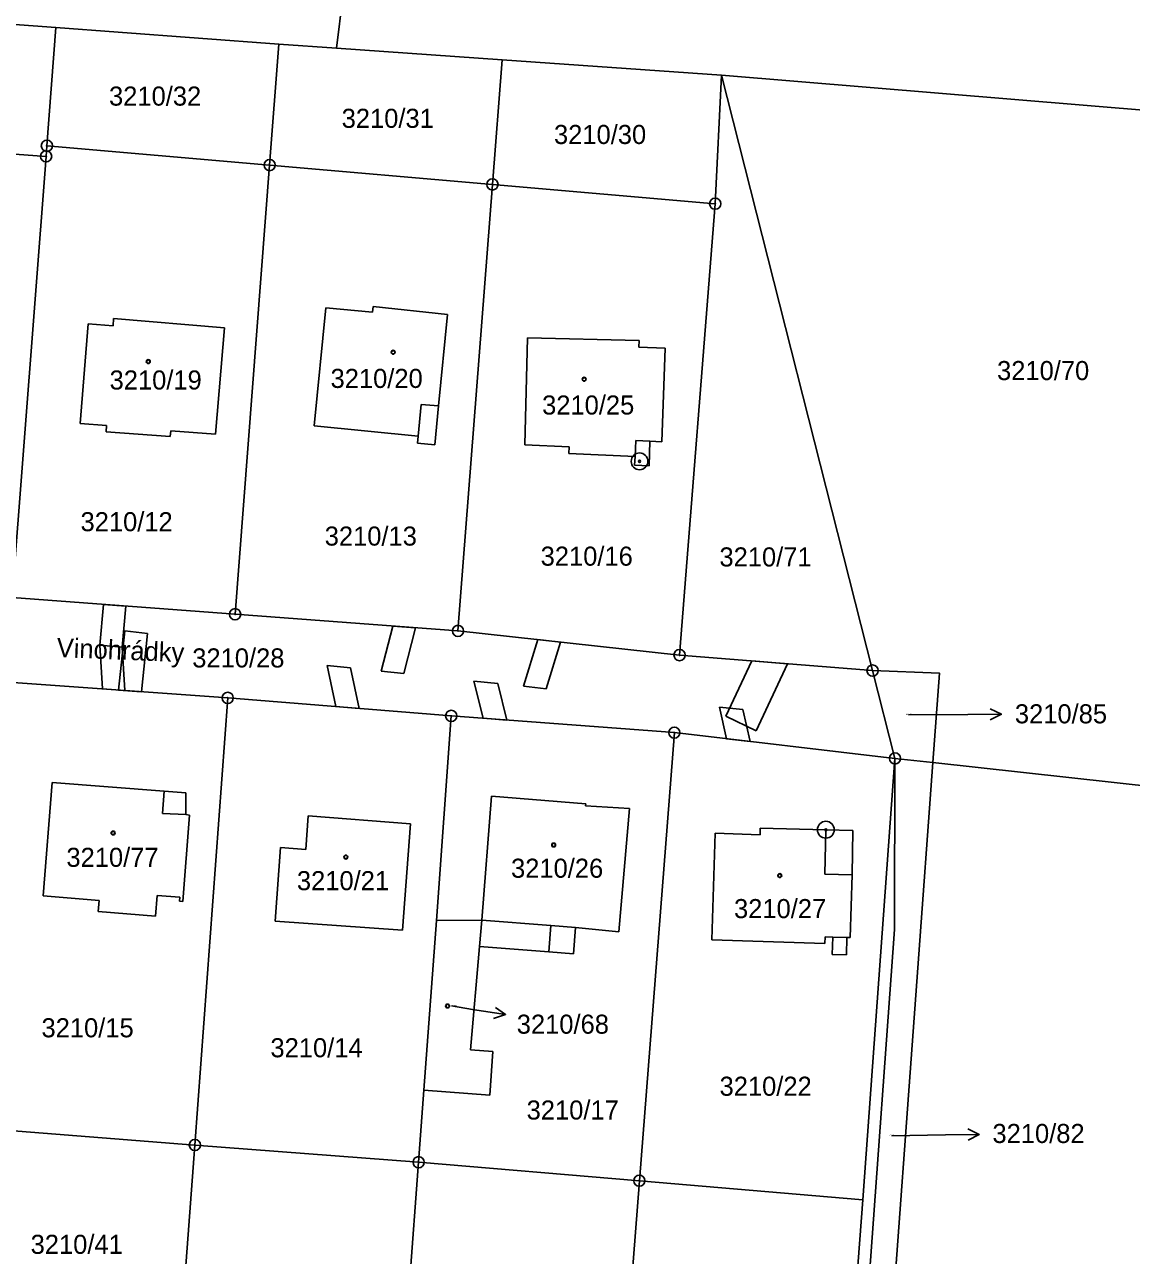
# Model space of a CAD drawing. Extents: x -593183 to -588034, y -1130415 to -1124994.
# Drawn here: x -592266.6 to -592167.9, y -1128134.3 to -1128024.6 of the extents above; entities that cross this region are included whole.
import ezdxf

# ---------------------------------------------------------------- set-up
doc = ezdxf.new("R2010")
doc.units = 0
for name, color, linetype in [('Vrstva 1', 7, 'Continuous'), ('Vrstva 15', 7, 'Continuous'), ('Vrstva 16', 7, 'Continuous'), ('Vrstva 18', 7, 'Continuous'), ('Vrstva 19', 7, 'Continuous'), ('Vrstva 24', 7, 'Continuous'), ('Vrstva 25', 7, 'Continuous'), ('Vrstva 27', 7, 'Continuous'), ('Vrstva 4', 7, 'Continuous')]:
    doc.layers.add(name, color=color, linetype=linetype)

msp = doc.modelspace()

# ---------------------------------------------------------------- linework, layer by layer
at = {"layer": 'Vrstva 1'}
for p, q in [((-592223.89, -1127905.59), (-592238.76, -1128026.7)), ((-592271.16, -1128024.32), (-592263.76, -1128024.86)), ((-592264.57, -1128035.39), (-592263.76, -1128024.86)), ((-592263.76, -1128024.86), (-592258.22, -1128025.27)), ((-592258.22, -1128025.27), (-592243.88, -1128026.32)), ((-592244.71, -1128037.11), (-592243.88, -1128026.32)), ((-592243.88, -1128026.32), (-592238.76, -1128026.7)), ((-592238.76, -1128026.7), (-592223.99, -1128027.73)), ((-592223.99, -1128027.73), (-592224.85, -1128038.83)), ((-592223.99, -1128027.73), (-592204.43, -1128029.1)), ((-592204.43, -1128029.1), (-592204.99, -1128040.55)), ((-592204.43, -1128029.1), (-592190.96, -1128082.16)), ((-592204.43, -1128029.1), (-592151.41, -1128033.5)), ((-592284.59, -1128034.96), (-592264.64, -1128036.33)), ((-592264.64, -1128036.33), (-592264.57, -1128035.39)), ((-592264.57, -1128035.39), (-592244.71, -1128037.11)), ((-592267.68, -1128075.65), (-592264.64, -1128036.33)), ((-592244.71, -1128037.11), (-592247.79, -1128077.14)), ((-592244.71, -1128037.11), (-592224.85, -1128038.83)), ((-592224.85, -1128038.83), (-592227.92, -1128078.62)), ((-592224.85, -1128038.83), (-592204.99, -1128040.55)), ((-592204.99, -1128040.55), (-592208.17, -1128080.78)), ((-592239.69, -1128049.82), (-592240.73, -1128060.36)), ((-592239.69, -1128049.82), (-592235.54, -1128050.23)), ((-592235.54, -1128050.23), (-592235.49, -1128049.71)), ((-592235.49, -1128049.71), (-592228.85, -1128050.41)), ((-592258.67, -1128051.44), (-592258.62, -1128050.79)), ((-592258.62, -1128050.79), (-592248.74, -1128051.62)), ((-592228.85, -1128050.41), (-592229.65, -1128058.55)), ((-592261.59, -1128060.15), (-592260.89, -1128051.26)), ((-592260.89, -1128051.26), (-592258.67, -1128051.44)), ((-592248.74, -1128051.62), (-592249.53, -1128061.1)), ((-592221.72, -1128052.49), (-592221.97, -1128062.04)), ((-592221.72, -1128052.49), (-592211.78, -1128052.75)), ((-592211.78, -1128052.75), (-592211.8, -1128053.34)), ((-592211.8, -1128053.34), (-592209.44, -1128053.42)), ((-592209.44, -1128053.42), (-592209.76, -1128061.77)), ((-592229.65, -1128058.55), (-592229.99, -1128062.04)), ((-592259.26, -1128060.33), (-592261.59, -1128060.15)), ((-592259.26, -1128060.33), (-592259.29, -1128060.87)), ((-592259.29, -1128060.87), (-592253.57, -1128061.31)), ((-592253.52, -1128060.79), (-592253.57, -1128061.31)), ((-592249.53, -1128061.1), (-592253.52, -1128060.79)), ((-592231.48, -1128061.27), (-592240.73, -1128060.36)), ((-592231.54, -1128061.89), (-592231.48, -1128061.27)), ((-592229.99, -1128062.04), (-592231.54, -1128061.89)), ((-592210.89, -1128063.92), (-592210.81, -1128061.71)), ((-592210.81, -1128061.71), (-592209.76, -1128061.77)), ((-592221.97, -1128062.04), (-592218.02, -1128062.21)), ((-592218.02, -1128062.21), (-592218.05, -1128062.8)), ((-592218.05, -1128062.8), (-592212.13, -1128063.07)), ((-592212.13, -1128063.07), (-592212.17, -1128063.86)), ((-592212.17, -1128063.86), (-592210.89, -1128063.92)), ((-592267.68, -1128075.65), (-592247.79, -1128077.14)), ((-592247.79, -1128077.14), (-592227.92, -1128078.62)), ((-592227.92, -1128078.62), (-592208.17, -1128080.78)), ((-592208.17, -1128080.78), (-592190.96, -1128082.16)), ((-592190.96, -1128082.16), (-592188.96, -1128089.99)), ((-592268.4, -1128083.16), (-592248.45, -1128084.59)), ((-592248.45, -1128084.59), (-592251.38, -1128124.44)), ((-592248.45, -1128084.59), (-592228.52, -1128086.2)), ((-592228.52, -1128086.2), (-592229.85, -1128104.44)), ((-592228.52, -1128086.2), (-592208.63, -1128087.69)), ((-592208.63, -1128087.69), (-592211.75, -1128127.62)), ((-592208.63, -1128087.69), (-592188.96, -1128089.99)), ((-592188.96, -1128089.99), (-592191.84, -1128129.32)), ((-592188.96, -1128089.99), (-592188.99, -1128105.22)), ((-592188.96, -1128089.99), (-592185.6, -1128090.36)), ((-592185.6, -1128090.36), (-592116.96, -1128097.93)), ((-592264.11, -1128092.13), (-592264.91, -1128102.24)), ((-592264.11, -1128092.13), (-592254.11, -1128092.89)), ((-592254.11, -1128092.89), (-592252.17, -1128093.04)), ((-592252.17, -1128093.04), (-592252.17, -1128094.99)), ((-592224.93, -1128093.35), (-592225.8, -1128104.4)), ((-592224.93, -1128093.35), (-592216.52, -1128094.02)), ((-592216.52, -1128094.02), (-592216.54, -1128094.22)), ((-592216.54, -1128094.22), (-592212.62, -1128094.46)), ((-592212.62, -1128094.46), (-592213.58, -1128105.43)), ((-592251.86, -1128095.04), (-592252.46, -1128102.73)), ((-592252.17, -1128094.99), (-592251.86, -1128095.04)), ((-592241.49, -1128098.09), (-592241.27, -1128095.09)), ((-592241.27, -1128095.09), (-592232.16, -1128095.83)), ((-592232.16, -1128095.83), (-592232.87, -1128105.3)), ((-592204.99, -1128096.66), (-592205.3, -1128106.16)), ((-592204.99, -1128096.66), (-592200.99, -1128096.79)), ((-592200.99, -1128096.79), (-592200.97, -1128096.19)), ((-592200.97, -1128096.19), (-592195.12, -1128096.34)), ((-592195.12, -1128096.34), (-592192.72, -1128096.4)), ((-592192.72, -1128096.4), (-592192.79, -1128100.35)), ((-592244.21, -1128104.48), (-592243.74, -1128097.93)), ((-592243.74, -1128097.93), (-592241.49, -1128098.09)), ((-592192.79, -1128100.35), (-592192.96, -1128105.95)), ((-592264.91, -1128102.24), (-592259.91, -1128102.64)), ((-592254.73, -1128102.2), (-592254.88, -1128104.05)), ((-592252.73, -1128102.36), (-592254.73, -1128102.2)), ((-592252.76, -1128102.71), (-592252.73, -1128102.36)), ((-592259.91, -1128102.64), (-592259.99, -1128103.64)), ((-592259.99, -1128103.64), (-592254.88, -1128104.05)), ((-592252.46, -1128102.73), (-592252.76, -1128102.71)), ((-592232.87, -1128105.3), (-592244.21, -1128104.48)), ((-592229.85, -1128104.44), (-592230.96, -1128119.56)), ((-592229.85, -1128104.44), (-592225.8, -1128104.4)), ((-592225.8, -1128104.4), (-592225.99, -1128106.74)), ((-592217.63, -1128107.4), (-592217.44, -1128105.06)), ((-592217.44, -1128105.06), (-592213.58, -1128105.43)), ((-592188.99, -1128105.22), (-592191.64, -1128141.44)), ((-592225.99, -1128106.74), (-592226.79, -1128115.96)), ((-592225.99, -1128106.74), (-592219.82, -1128107.23)), ((-592205.3, -1128106.16), (-592195.2, -1128106.49)), ((-592195.18, -1128105.89), (-592195.2, -1128106.49)), ((-592194.5, -1128105.91), (-592195.18, -1128105.89)), ((-592194.55, -1128107.45), (-592194.5, -1128105.91)), ((-592193.25, -1128105.94), (-592193.29, -1128107.49)), ((-592193.25, -1128105.94), (-592192.96, -1128105.95)), ((-592219.82, -1128107.23), (-592217.63, -1128107.4)), ((-592193.29, -1128107.49), (-592194.55, -1128107.45)), ((-592226.79, -1128115.96), (-592224.8, -1128116.1)), ((-592224.8, -1128116.1), (-592225.08, -1128119.99)), ((-592230.96, -1128119.56), (-592231.43, -1128125.97)), ((-592225.08, -1128119.99), (-592230.96, -1128119.56)), ((-592271.21, -1128122.9), (-592251.38, -1128124.44)), ((-592251.38, -1128124.44), (-592252.68, -1128142.07)), ((-592251.38, -1128124.44), (-592231.43, -1128125.97)), ((-592231.43, -1128125.97), (-592232.96, -1128146.18)), ((-592231.43, -1128125.97), (-592211.75, -1128127.62)), ((-592213.52, -1128150.28), (-592211.75, -1128127.62)), ((-592211.75, -1128127.62), (-592191.84, -1128129.32)), ((-592191.84, -1128129.32), (-592193.74, -1128155.31))]:
    msp.add_line(p, q, dxfattribs=at)
for points in [[(-592190.96, -1128082.16), (-592184.98, -1128082.4), (-592185.6, -1128090.36)], [(-592185.6, -1128090.36), (-592186.91, -1128108.64), (-592189.62, -1128145.54), (-592187.45, -1128150.66), (-592185.13, -1128152.24), (-592163.48, -1128159.55), (-592159.51, -1128160.9), (-592137.89, -1128168.47)]]:
    msp.add_lwpolyline(points, dxfattribs=at)
at = {"layer": 'Vrstva 16'}
for p, q in [((-592187.75, -1128086.11), (-592182.47, -1128086.07)), ((-592228.5, -1128112.05), (-592226.64, -1128112.35)), ((-592189.25, -1128123.61), (-592184.45, -1128123.54))]:
    msp.add_line(p, q, dxfattribs=at)
at = {"layer": 'Vrstva 24'}
for centre, radius in [((-592264.57, -1128035.39), 0.5), ((-592264.57, -1128035.39), 0.0327), ((-592264.64, -1128036.33), 0.5), ((-592264.64, -1128036.33), 0.0327), ((-592244.71, -1128037.11), 0.5), ((-592244.71, -1128037.11), 0.0327), ((-592224.85, -1128038.83), 0.5), ((-592224.85, -1128038.83), 0.0327), ((-592204.99, -1128040.55), 0.5), ((-592204.99, -1128040.55), 0.0327), ((-592211.73, -1128063.51), 0.75), ((-592211.73, -1128063.51), 0.0903), ((-592247.79, -1128077.14), 0.5), ((-592247.79, -1128077.14), 0.0327), ((-592227.92, -1128078.62), 0.5), ((-592227.92, -1128078.62), 0.0327), ((-592208.17, -1128080.78), 0.5), ((-592208.17, -1128080.78), 0.0327), ((-592190.96, -1128082.16), 0.5), ((-592190.96, -1128082.16), 0.0327), ((-592248.45, -1128084.59), 0.5), ((-592248.45, -1128084.59), 0.0327), ((-592228.52, -1128086.2), 0.5), ((-592228.52, -1128086.2), 0.0327), ((-592208.63, -1128087.69), 0.5), ((-592208.63, -1128087.69), 0.0327), ((-592188.96, -1128089.99), 0.5), ((-592188.96, -1128089.99), 0.0327), ((-592195.12, -1128096.34), 0.75), ((-592195.12, -1128096.34), 0.0903), ((-592251.38, -1128124.44), 0.5), ((-592251.38, -1128124.44), 0.0327), ((-592231.43, -1128125.97), 0.5), ((-592231.43, -1128125.97), 0.0327), ((-592211.75, -1128127.62), 0.5), ((-592211.75, -1128127.62), 0.0327)]:
    msp.add_circle(centre, radius, dxfattribs=at)
at = {"layer": 'Vrstva 25'}
for p, q in [((-592182.47, -1128086.07), (-592179.47, -1128086.05)), ((-592226.64, -1128112.35), (-592223.68, -1128112.82)), ((-592184.45, -1128123.54), (-592181.45, -1128123.49))]:
    msp.add_line(p, q, dxfattribs=at)
for points in [[(-592180.47, -1128085.56), (-592179.47, -1128086.05), (-592180.47, -1128086.56)], [(-592224.59, -1128112.17), (-592223.68, -1128112.82), (-592224.74, -1128113.16)], [(-592182.46, -1128123.01), (-592181.45, -1128123.49), (-592182.44, -1128124.01)]]:
    msp.add_lwpolyline(points, dxfattribs=at)
for centre, radius in [((-592233.7, -1128053.79), 0.175), ((-592233.7, -1128053.79), 0.15), ((-592255.53, -1128054.62), 0.175), ((-592255.53, -1128054.62), 0.15), ((-592216.67, -1128056.19), 0.175), ((-592216.67, -1128056.19), 0.15), ((-592258.67, -1128096.63), 0.175), ((-592258.67, -1128096.63), 0.15), ((-592219.39, -1128097.7), 0.175), ((-592219.39, -1128097.7), 0.15), ((-592237.92, -1128098.78), 0.175), ((-592237.92, -1128098.78), 0.15), ((-592199.23, -1128100.43), 0.175), ((-592199.23, -1128100.43), 0.15), ((-592228.85, -1128112.05), 0.175), ((-592228.85, -1128112.05), 0.15)]:
    msp.add_circle(centre, radius, dxfattribs=at)
at = {"layer": 'Vrstva 27'}
for p, q in [((-592259.84, -1128079.89), (-592259.51, -1128076.26)), ((-592259.51, -1128076.26), (-592257.52, -1128076.41)), ((-592257.52, -1128076.41), (-592257.85, -1128080.07)), ((-592234.76, -1128082.21), (-592233.73, -1128078.19)), ((-592233.73, -1128078.19), (-592231.7, -1128078.34)), ((-592231.7, -1128078.34), (-592232.75, -1128082.43)), ((-592258.18, -1128083.89), (-592257.63, -1128078.62)), ((-592257.63, -1128078.62), (-592255.6, -1128078.84)), ((-592255.6, -1128078.84), (-592256.15, -1128084.04)), ((-592222.07, -1128083.56), (-592220.81, -1128079.4)), ((-592220.81, -1128079.4), (-592218.79, -1128079.62)), ((-592259.62, -1128083.79), (-592259.84, -1128079.89)), ((-592259.84, -1128079.89), (-592257.85, -1128080.07)), ((-592257.85, -1128080.07), (-592259.84, -1128079.89)), ((-592257.85, -1128080.07), (-592257.61, -1128083.93)), ((-592218.79, -1128079.62), (-592220.05, -1128083.78)), ((-592238.8, -1128085.37), (-592239.58, -1128081.7)), ((-592239.58, -1128081.7), (-592237.49, -1128081.92)), ((-592204.04, -1128086.23), (-592201.73, -1128081.3)), ((-592201.73, -1128081.3), (-592198.53, -1128081.55)), ((-592198.53, -1128081.55), (-592201.34, -1128087.53)), ((-592237.49, -1128081.92), (-592236.72, -1128085.54)), ((-592232.75, -1128082.43), (-592234.76, -1128082.21)), ((-592257.61, -1128083.93), (-592259.62, -1128083.79)), ((-592256.15, -1128084.04), (-592258.18, -1128083.89)), ((-592225.67, -1128086.41), (-592226.5, -1128083.09)), ((-592226.5, -1128083.09), (-592224.38, -1128083.32)), ((-592224.38, -1128083.32), (-592223.56, -1128086.57)), ((-592220.05, -1128083.78), (-592222.07, -1128083.56)), ((-592236.72, -1128085.54), (-592238.8, -1128085.37)), ((-592203.97, -1128088.23), (-592204.61, -1128085.42)), ((-592204.61, -1128085.42), (-592202.51, -1128085.64)), ((-592202.51, -1128085.64), (-592201.87, -1128088.48)), ((-592223.56, -1128086.57), (-592225.67, -1128086.41)), ((-592201.34, -1128087.53), (-592204.04, -1128086.23)), ((-592201.87, -1128088.48), (-592203.97, -1128088.23))]:
    msp.add_line(p, q, dxfattribs=at)
at = {"layer": 'Vrstva 4'}
for p, q in [((-592231.48, -1128061.27), (-592231.21, -1128058.45)), ((-592231.21, -1128058.45), (-592229.65, -1128058.55)), ((-592212.13, -1128063.07), (-592212.06, -1128061.64)), ((-592212.06, -1128061.64), (-592210.81, -1128061.71)), ((-592254.11, -1128092.89), (-592254.26, -1128094.88)), ((-592254.26, -1128094.88), (-592252.17, -1128094.99)), ((-592195.12, -1128096.34), (-592195.22, -1128100.29)), ((-592195.22, -1128100.29), (-592192.79, -1128100.35)), ((-592225.8, -1128104.4), (-592219.63, -1128104.89)), ((-592219.63, -1128104.89), (-592219.82, -1128107.23)), ((-592219.63, -1128104.89), (-592217.44, -1128105.06)), ((-592194.5, -1128105.91), (-592193.25, -1128105.94))]:
    msp.add_line(p, q, dxfattribs=at)

# ---------------------------------------------------------------- texts
at = {"layer": 'Vrstva 15'}
msp.add_text('Vinohrádky', height=1.7, rotation=357.683, dxfattribs=at).set_placement((-592263.72, -1128080.95))
at = {"layer": 'Vrstva 16'}
for s, p in [('3210/85', (-592178.27, -1128086.86)), ('3210/68', (-592222.68, -1128114.52)), ('3210/82', (-592180.27, -1128124.26))]:
    msp.add_text(s, height=1.7, dxfattribs=at).set_placement(p)
at = {"layer": 'Vrstva 18'}
for s, height, p in [('3210/32', 1.7, (-592259.03, -1128031.81)), ('3210/31', 1.7, (-592238.29, -1128033.79)), ('3210/30', 1.7, (-592219.36, -1128035.23)), ('3210/70', 1.7, (-592179.86, -1128056.27)), ('3210/12', 1.7, (-592261.57, -1128069.74)), ('3210/13', 1.7, (-592239.8, -1128071.02)), ('3210/16', 1.7, (-592220.55, -1128072.81)), ('3210/71', 1.7, (-592204.61, -1128072.88)), ('3210/28', 1.7, (-592251.61, -1128081.88)), ('3210/85', 0.1, (-592187.99, -1128086.11)), ('3210/15', 1.7, (-592265.05, -1128114.84)), ('3210/14', 1.7, (-592244.64, -1128116.62)), ('3210/22', 1.7, (-592204.6, -1128120.05)), ('3210/17', 1.7, (-592221.8, -1128122.17)), ('3210/82', 0.1, (-592189.5, -1128123.61)), ('3210/41', 1.7, (-592266.02, -1128134.14))]:
    msp.add_text(s, height=height, dxfattribs=at).set_placement(p)
at = {"layer": 'Vrstva 19'}
for s, height, p in [('3210/19', 1.7, (-592258.98, -1128057.11)), ('3210/20', 1.7, (-592239.28, -1128056.97)), ('3210/25', 1.7, (-592220.42, -1128059.34)), ('3210/77', 1.7, (-592262.83, -1128099.65)), ('3210/26', 1.7, (-592223.19, -1128100.62)), ('3210/21', 1.7, (-592242.28, -1128101.73)), ('3210/27', 1.7, (-592203.31, -1128104.22)), ('3210/68', 0.1, (-592228.5, -1128112.05))]:
    msp.add_text(s, height=height, dxfattribs=at).set_placement(p)

doc.saveas('drawing.dxf')
